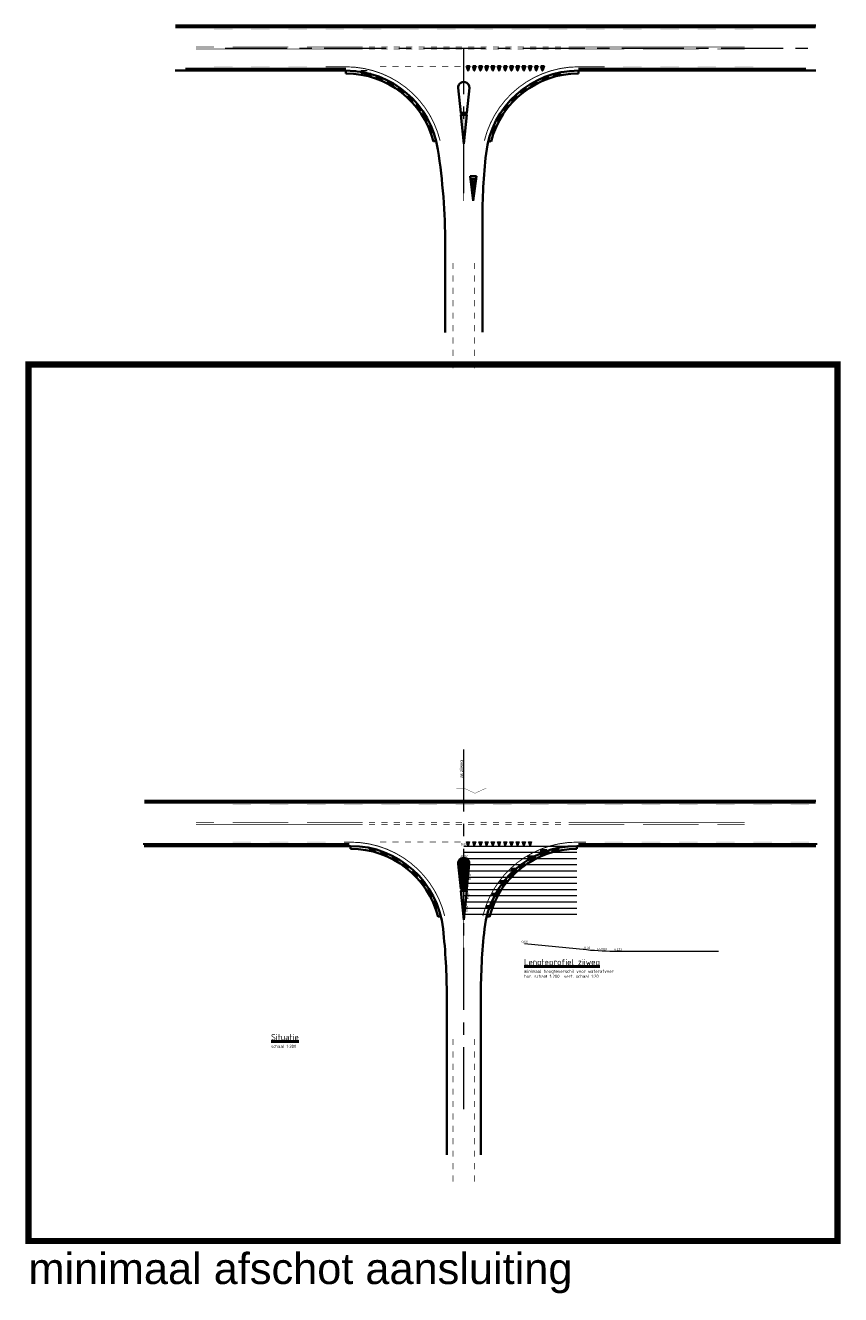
# Model space of a CAD drawing. Header units: metres. Extents: x -699 to 2316, y -1199 to 781.
# Tile 569 of 593: x 567 to 699, y 3 to 208. Entities that reach past the tile are written whole.
import ezdxf
from ezdxf.enums import TextEntityAlignment as Align

# ---------------------------------------------------------------- set-up
doc = ezdxf.new("R2010")
doc.units = ezdxf.units.M
for name, pattern in [('11strp', [2, 1, -1]), ('AM-AS', [16, 10, -2, 2, -2]), ('HIDDEN2', [4.7625, 3.175, -1.5875]), ('VW-1-1_STREEP', [2, 1, -1])]:
    doc.linetypes.add(name, pattern=pattern)
for name, color, linetype, lineweight in [('B-WE-AM-AS-G', 10, 'AM-AS', 18), ('N-WA-VW-MARKERING_DYNAMISCH-G', 7, 'Continuous', 35), ('N-WE-AM-AS-G', 10, 'AM-AS', 18), ('N-WE-IE-MEUBILAIR_WEGMEUBILAIR_VERKEERSBORD-G', 7, 'Continuous', 35), ('N-WE-VH-KANTOPSLUITING-G', 251, 'Continuous', 35), ('N-WE-VH-KANTVERHARDING-G', 210, 'Continuous', 35), ('N-WE-VH-STOOTBAND-G', 7, 'Continuous', 35), ('N-WE-VH-VERHARDING_BETON-G', 252, 'Continuous', 35), ('N-WE-VH-VERHARDING_KANTSTROOKVERRUWING-G', 250, '11strp', 5), ('N-WE-VW-MARKERING_DWARS_DRIEHOEK_5070-G', 7, 'VW-HAAIETAND70-L-N', 35), ('N-WE-VW-MARKERING_LANGS_STREEP_DOORGETROKKEN_010-G', 7, 'Continuous', 13), ('N-WE-VW-MARKERING_LANGS_STREEP_DOORGETROKKEN_015-G', 7, 'Continuous', 13), ('N-WE-VW-MARKERING_PUNTSTUK-G', 7, 'Continuous', 35), ('N-WE-VW-MARKERING_SYMBOOL-G', 7, 'Continuous', 35), ('vh-nw-drempel', 7, 'Continuous', 35), ('vh-nw-hoofdrijbaan', 1, 'Continuous', 35), ('wm-nw-bm_500', 7, 'Continuous', 25), ('X-XX-AL-T18', 10, 'Continuous', 18), ('X-XX-AL-T25', 7, 'Continuous', 25), ('X-XX-AL-T50', 130, 'Continuous', 50)]:
    doc.layers.add(name, color=color, linetype=linetype, lineweight=lineweight)
doc.layers.add('to-xx-view', color=1, linetype='Continuous', lineweight=25, plot=False)
doc.styles.add('ariel', font='arial.ttf')
doc.styles.add('NLCS-ISO', font='NLCS-ISO.ttf')
doc.styles.add('rtw_iso', font='iso-rtw.shx')
doc.linetypes.add('VW-HAAIETAND70-L-N', pattern='A,0,-0.5,[149,NLCS.SHX,S=1,R=0,X=-0.625,Y=0],-0.5', length=1)

# ---------------------------------------------------------------- blocks, each defined once
blk = doc.blocks.new('NLCS_Haai70')
at = {"linetype": 'Continuous'}
blk.add_hatch(color=256, dxfattribs=at).paths.add_polyline_path([(-0.25, 0), (0.25, 0), (0, -0.7)])
blk.add_lwpolyline([(-0.25, 0), (0.25, 0), (0, -0.7)], close=True, dxfattribs=at)
blk = doc.blocks.new('Haai70')
at = {"linetype": 'Continuous', "lineweight": 5}
blk.add_hatch(color=256, dxfattribs=at).paths.add_polyline_path([(-0.25, 0), (0.25, 0), (0, -0.7)])
blk.add_lwpolyline([(-0.25, 0), (0.25, 0), (0, -0.7)], close=True, dxfattribs=at)
blk = doc.blocks.new('BandG20x12')
blk.add_lwpolyline([(-0.4, 0.1, 1), (-0.4, -0.1), (0.4, -0.1, 1), (0.4, 0.1)], format="xyb", close=True)
blk = doc.blocks.new('VW4000')
h = blk.add_hatch(color=256)
h.paths.add_polyline_path([(0.5, 3.99), (-0.5, 3.99), (0, -0.01)])
h.paths.add_polyline_path([(0.24, 3.49), (0, 1.61), (-0.24, 3.49)], flags=16)
for p, q in [((-0.5, 3.99), (0, -0.01)), ((0.5, 3.99), (-0.5, 3.99)), ((-0.24, 3.49), (0.24, 3.49)), ((-0.24, 3.49), (0, 1.61)), ((0, -0.01), (0.5, 3.99)), ((0, 1.61), (0.24, 3.49))]:
    blk.add_line(p, q)

msp = doc.modelspace()

# ---------------------------------------------------------------- hatches: boundary and pattern name
at = {"layer": 'N-WE-VW-MARKERING_PUNTSTUK-G'}
h = msp.add_hatch(color=256, dxfattribs=at)
h.paths.add_polyline_path([(637.8419, 188.5006), (637.8431, 193.1804), (637.3728, 193.1807)])
h.paths.add_polyline_path([(638.3136, 193.1801), (637.8431, 193.1804), (637.8419, 188.5006), (637.8439, 188.4806)])
h = msp.add_hatch(color=256, dxfattribs=at)
h.paths.add_polyline_path([(637.8397, 63.4006), (637.8409, 68.0804), (637.3706, 68.0807)])
h.paths.add_polyline_path([(638.3114, 68.0801), (637.8409, 68.0804), (637.8397, 63.4006), (637.8417, 63.3806)])
at = {"layer": 'vh-nw-drempel', "lineweight": 5}
h = msp.add_hatch(dxfattribs=at)
h.set_pattern_fill('AR-B816', color=8, scale=0.0125, angle=359.985987, style=0)
h.set_pattern_definition([(359.98599, (685.58474, 12.97893), (2.446e-05, 0.1), []), (89.98599, (685.58474, 12.97893), (-0.09997554, 0.10002445), [0.1, -0.1])])
h.paths.add_polyline_path([(638.2464, 69.5628), (638.5271, 72.4128, 0.44251702), (637.8421, 73.1704), (637.842, 72.6304), (637.992, 72.6304), (637.9919, 72.3304), (637.8419, 72.3304), (637.8412, 69.5629)])
h.paths.add_polyline_path([(637.8412, 69.5629), (637.8419, 72.3304), (637.6919, 72.3305), (637.692, 72.6305), (637.842, 72.6304), (637.8421, 73.1704, 0.44410222), (637.1537, 72.4126), (637.4352, 69.563)])
h.paths.add_polyline_path([(637.8409, 68.3804), (637.8412, 69.5629), (637.4352, 69.563), (637.552, 68.3806)])
h.paths.add_polyline_path([(638.1299, 68.3802), (638.2464, 69.5628), (637.8412, 69.5629), (637.8409, 68.3804)])

# ---------------------------------------------------------------- linework, layer by layer
at = {"layer": 'B-WE-AM-AS-G'}
msp.add_line((637.8426, 180.5111), (637.8426, 203.9304), dxfattribs=at)
msp.add_lwpolyline([(599.3406, 203.9304), (694.625, 203.9304)], dxfattribs=at)
at = {"layer": 'N-WA-VW-MARKERING_DYNAMISCH-G', "color": 251, "linetype": 'VW-1-1_STREEP', "ltscale": 0.85, "const_width": 0.35}
for points in [[(591.3316, 207.2554), (694.624, 207.2554)], [(592.907, 200.6054), (618.8416, 200.6054)], [(656.3416, 200.6054), (693.0486, 200.6054)]]:
    msp.add_lwpolyline(points, dxfattribs=at)
at = {"layer": 'N-WE-AM-AS-G'}
msp.add_line((637.8416, 32.8488), (637.8416, 91.1286), dxfattribs=at)
at = {"layer": 'N-WE-IE-MEUBILAIR_WEGMEUBILAIR_VERKEERSBORD-G', "const_width": 0.05}
for points in [[(636.6416, 84.6257), (637.8416, 84.6257)], [(639.6542, 83.7804), (637.8416, 84.6257)], [(639.6542, 83.7804), (641.4668, 84.6257)]]:
    msp.add_lwpolyline(points, dxfattribs=at)
at = {"layer": 'N-WE-VH-KANTOPSLUITING-G'}
for p, q in [((619.5916, 75.2804), (619.5916, 74.8304)), ((656.0916, 74.8304), (656.0916, 75.2804)), ((634.1281, 63.9804), (633.692, 63.8694)), ((641.5551, 63.9804), (641.9912, 63.8694))]:
    msp.add_line(p, q, dxfattribs=at)
for centre, start, end in [((619.5916, 60.2804), 14.28035, 90), ((656.0916, 60.2804), 90, 165.71965)]:
    msp.add_arc(centre, 14.55, start, end, dxfattribs=at)
at = {"layer": 'N-WE-VH-KANTVERHARDING-G'}
for p, q in [((591.3316, 207.5804), (694.624, 207.5804)), ((591.3066, 200.2804), (618.8416, 200.2804)), ((656.3416, 200.2804), (694.624, 200.2804)), ((640.8426, 158.1226), (640.8426, 176.0836)), ((634.8426, 158.0827), (634.8426, 172.274))]:
    msp.add_line(p, q, dxfattribs=at)
at = {"layer": 'N-WE-VH-KANTVERHARDING-G', "color": 8, "linetype": 'HIDDEN2', "lineweight": 5, "ltscale": 0.5}
for p, q in [((618.8416, 200.2804), (622.2572, 200.2804)), ((621.2835, 199.8804), (623.2504, 199.8804))]:
    msp.add_line(p, q, dxfattribs=at)
at = {"layer": 'N-WE-VH-KANTVERHARDING-G', "flags": 128}
msp.add_lwpolyline([(636.9469, 197.492, -1.10347777), (638.7383, 197.4922), (638.3431, 193.4801), (637.3431, 193.4807), (636.9469, 197.492)], format="xyb", dxfattribs=at)
at = {"layer": 'N-WE-VH-KANTVERHARDING-G'}
for centre, radius, start, end in [((618.8416, 185.2804), 15, 8.801817, 90), ((656.3416, 185.2804), 15, 90, 173.788577), ((534.8426, 172.274), 100, 0, 8.801817), ((740.8426, 176.0836), 100, 173.788577, 180)]:
    msp.add_arc(centre, radius, start, end, dxfattribs=at)
at = {"layer": 'N-WE-VH-STOOTBAND-G'}
for points in [[(621.9308, 199.6577, -1), (621.9781, 199.8521), (622.7554, 199.6628, -1), (622.7081, 199.4685)], [(625.6573, 198.311, -1), (625.7548, 198.4857), (626.4533, 198.0957, -1), (626.3558, 197.9211)], [(649.5259, 198.311, 1), (649.4284, 198.4857), (648.7299, 198.0957, 1), (648.8273, 197.9211)], [(651.3436, 199.1105, 1), (651.2705, 199.2966), (650.5258, 199.0044, 1), (650.5989, 198.8182)], [(653.2524, 199.6577, 1), (653.205, 199.8521), (652.4278, 199.6628, 1), (652.4751, 199.4685)], [(627.3507, 197.274, -1), (627.4708, 197.4339), (628.1104, 196.9534, -1), (627.9903, 196.7935)], [(647.8325, 197.274, 1), (647.7124, 197.4339), (647.0727, 196.9534, 1), (647.1929, 196.7935)], [(628.8889, 196.0183, -1), (629.0295, 196.1605), (629.5986, 195.5982, -1), (629.458, 195.456)], [(630.244, 194.5667, -1), (630.4024, 194.6888), (630.8906, 194.055, -1), (630.7321, 193.9329)], [(644.9392, 194.5667, 1), (644.7807, 194.6888), (644.2926, 194.055, 1), (644.4511, 193.9329)], [(646.2942, 196.0183, 1), (646.1537, 196.1605), (645.5846, 195.5982, 1), (645.7252, 195.456)], [(631.3911, 192.9459, -1), (631.5646, 193.0455), (631.9629, 192.3517, -1), (631.7894, 192.2521)], [(643.7921, 192.9459, 1), (643.6186, 193.0455), (643.2203, 192.3517, 1), (643.3938, 192.2521)], [(632.3094, 191.1853, -1), (632.4947, 191.2606), (632.7959, 190.5194, -1), (632.6106, 190.4441)], [(642.8738, 191.1853, 1), (642.6885, 191.2606), (642.3873, 190.5194, 1), (642.5726, 190.4441)]]:
    msp.add_lwpolyline(points, format="xyb", close=True, dxfattribs=at)
at = {"layer": 'N-WE-VH-STOOTBAND-G', "flags": 128}
msp.add_lwpolyline([(623.8396, 199.1105, -1), (623.9127, 199.2966), (624.6574, 199.0044, -1), (624.5843, 198.8182)], format="xyb", close=True, dxfattribs=at)
at = {"layer": 'N-WE-VH-VERHARDING_BETON-G'}
for p, q in [((618.8416, 199.8304), (618.8416, 200.2804)), ((656.3416, 199.8304), (656.3416, 200.2804)), ((633.3781, 188.9804), (632.942, 188.8694)), ((641.8051, 188.9804), (642.2412, 188.8694))]:
    msp.add_line(p, q, dxfattribs=at)
for centre, start, end in [((618.8416, 185.2804), 14.28035, 90), ((656.3416, 185.2804), 90, 165.71965)]:
    msp.add_arc(centre, 14.55, start, end, dxfattribs=at)
at = {"layer": 'N-WE-VH-VERHARDING_KANTSTROOKVERRUWING-G', "ltscale": 0.7, "const_width": 0.3}
for points in [[(586.3316, 82.2554), (694.624, 82.2554)], [(586.1066, 75.6054), (619.3666, 75.6054)], [(656.3416, 75.6054), (694.874, 75.6054)]]:
    msp.add_lwpolyline(points, dxfattribs=at)
at = {"layer": 'N-WE-VW-MARKERING_LANGS_STREEP_DOORGETROKKEN_010-G', "const_width": 0.1}
for points in [[(594.6273, 204.0804), (597.5412, 204.0804)], [(594.6273, 203.7804), (621.5412, 203.7804)], [(600.5412, 204.0804), (609.5412, 204.0804)], [(612.5412, 204.0804), (621.5412, 204.0804)], [(622.5412, 204.0804), (623.5412, 204.0804)], [(622.5412, 203.7804), (623.5412, 203.7804)], [(624.5412, 204.0804), (625.5412, 204.0804)], [(624.5412, 203.7804), (625.5412, 203.7804)], [(626.5412, 204.0804), (627.5412, 204.0804)], [(626.5412, 203.7804), (627.5412, 203.7804)], [(628.5412, 204.0804), (629.5412, 204.0804)], [(628.5412, 203.7804), (629.5412, 203.7804)], [(630.5412, 204.0804), (631.5412, 204.0804)], [(630.5412, 203.7804), (631.5412, 203.7804)], [(632.5412, 204.0804), (633.5412, 204.0804)], [(632.5412, 203.7804), (633.5412, 203.7804)], [(634.5412, 204.0804), (635.5412, 204.0804)], [(634.5412, 203.7804), (635.5412, 203.7804)], [(636.5412, 204.0804), (637.5412, 204.0804)], [(636.5412, 203.7804), (637.5412, 203.7804)], [(638.5412, 204.0804), (639.5412, 204.0804)], [(638.5412, 203.7804), (639.5412, 203.7804)], [(640.5412, 204.0804), (641.5412, 204.0804)], [(640.5412, 203.7804), (641.5412, 203.7804)], [(642.5412, 204.0804), (643.5412, 204.0804)], [(642.5412, 203.7804), (643.5412, 203.7804)], [(644.5412, 204.0804), (645.5412, 204.0804)], [(644.5412, 203.7804), (645.5412, 203.7804)], [(646.5412, 204.0804), (647.5412, 204.0804)], [(646.5412, 203.7804), (647.5412, 203.7804)], [(648.5412, 204.0804), (649.5412, 204.0804)], [(648.5412, 203.7804), (649.5412, 203.7804)], [(650.5412, 204.0804), (651.5412, 204.0804)], [(650.5412, 203.7804), (651.5412, 203.7804)], [(652.5412, 204.0804), (653.5412, 204.0804)], [(652.5412, 203.7804), (653.5412, 203.7804)], [(654.7416, 204.0804), (683.1216, 204.0804)], [(654.7416, 203.7804), (663.7416, 203.7804)], [(666.7416, 203.7804), (675.7416, 203.7804)], [(678.7416, 203.7804), (683.1216, 203.7804)], [(624.3416, 200.9304), (625.3416, 200.9304)], [(626.3416, 200.9304), (627.3416, 200.9304)], [(628.3416, 200.9304), (629.3416, 200.9304)], [(630.3416, 200.9304), (631.3416, 200.9304)], [(632.3416, 200.9304), (633.3416, 200.9304)], [(634.3416, 200.9304), (635.3416, 200.9304)], [(636.3416, 200.9304), (637.3416, 200.9304)], [(594.6273, 79.0804), (597.5412, 79.0804)], [(594.6273, 78.7804), (621.5412, 78.7804)], [(600.5412, 79.0804), (609.5412, 79.0804)], [(612.5412, 79.0804), (621.5412, 79.0804)], [(622.5412, 79.0804), (623.5412, 79.0804)], [(622.5412, 78.7804), (623.5412, 78.7804)], [(624.5412, 79.0804), (625.5412, 79.0804)], [(624.5412, 78.7804), (625.5412, 78.7804)], [(626.5412, 79.0804), (627.5412, 79.0804)], [(626.5412, 78.7804), (627.5412, 78.7804)], [(628.5412, 79.0804), (629.5412, 79.0804)], [(628.5412, 78.7804), (629.5412, 78.7804)], [(630.5412, 79.0804), (631.5412, 79.0804)], [(630.5412, 78.7804), (631.5412, 78.7804)], [(632.5412, 79.0804), (633.5412, 79.0804)], [(632.5412, 78.7804), (633.5412, 78.7804)], [(634.5412, 79.0804), (635.5412, 79.0804)], [(634.5412, 78.7804), (635.5412, 78.7804)], [(636.5412, 79.0804), (637.5412, 79.0804)], [(636.5412, 78.7804), (637.5412, 78.7804)], [(638.5412, 79.0804), (639.5412, 79.0804)], [(638.5412, 78.7804), (639.5412, 78.7804)], [(640.5412, 79.0804), (641.5412, 79.0804)], [(640.5412, 78.7804), (641.5412, 78.7804)], [(642.5412, 79.0804), (643.5412, 79.0804)], [(642.5412, 78.7804), (643.5412, 78.7804)], [(644.5412, 79.0804), (645.5412, 79.0804)], [(644.5412, 78.7804), (645.5412, 78.7804)], [(646.5412, 79.0804), (647.5412, 79.0804)], [(646.5412, 78.7804), (647.5412, 78.7804)], [(648.5412, 79.0804), (649.5412, 79.0804)], [(648.5412, 78.7804), (649.5412, 78.7804)], [(650.5412, 79.0804), (651.5412, 79.0804)], [(650.5412, 78.7804), (651.5412, 78.7804)], [(652.5412, 79.0804), (653.5412, 79.0804)], [(652.5412, 78.7804), (653.5412, 78.7804)], [(654.7416, 79.0804), (683.1216, 79.0804)], [(654.7416, 78.7804), (663.7416, 78.7804)], [(666.7416, 78.7804), (675.7416, 78.7804)], [(678.7416, 78.7804), (683.1216, 78.7804)], [(624.3416, 75.9304), (625.3416, 75.9304)], [(626.3416, 75.9304), (627.3416, 75.9304)], [(628.3416, 75.9304), (629.3416, 75.9304)], [(630.3416, 75.9304), (631.3416, 75.9304)], [(632.3416, 75.9304), (633.3416, 75.9304)], [(634.3416, 75.9304), (635.3416, 75.9304)], [(636.3416, 75.9304), (637.3416, 75.9304)], [(637.8416, 64.1822), (637.8416, 54.1822)]]:
    msp.add_lwpolyline(points, dxfattribs=at)
at = {"layer": 'N-WE-VW-MARKERING_LANGS_STREEP_DOORGETROKKEN_010-G', "linetype": 'Continuous', "const_width": 0.1}
msp.add_lwpolyline([(637.8428, 189.2822), (637.8428, 179.2822)], dxfattribs=at)
at = {"layer": 'N-WE-VW-MARKERING_LANGS_STREEP_DOORGETROKKEN_010-G', "linetype": 'Continuous'}
for points in [[(636.0428, 169.2822), (636.0428, 168.2822), (636.1428, 169.2822), (636.1428, 168.2822)], [(639.5428, 169.2822), (639.5428, 168.2822), (639.6428, 169.2822), (639.6428, 168.2822)], [(636.0428, 167.2822), (636.0428, 166.2822), (636.1428, 167.2822), (636.1428, 166.2822)], [(639.5428, 167.2822), (639.5428, 166.2822), (639.6428, 167.2822), (639.6428, 166.2822)], [(636.0428, 165.2822), (636.0428, 164.2822), (636.1428, 165.2822), (636.1428, 164.2822)], [(639.5428, 165.2822), (639.5428, 164.2822), (639.6428, 165.2822), (639.6428, 164.2822)], [(636.0428, 163.2822), (636.0428, 162.2822), (636.1428, 163.2822), (636.1428, 162.2822)], [(639.5428, 163.2822), (639.5428, 162.2822), (639.6428, 163.2822), (639.6428, 162.2822)], [(636.0428, 161.2822), (636.0428, 160.2822), (636.1428, 161.2822), (636.1428, 160.2822)], [(639.5428, 161.2822), (639.5428, 160.2822), (639.6428, 161.2822), (639.6428, 160.2822)], [(636.0428, 159.2822), (636.0428, 158.2822), (636.1428, 159.2822), (636.1428, 158.2822)], [(639.5428, 159.2822), (639.5428, 158.2822), (639.6428, 159.2822), (639.6428, 158.2822)], [(636.0428, 157.2822), (636.0428, 156.2822), (636.1428, 157.2822), (636.1428, 156.2822)], [(639.5428, 157.2822), (639.5428, 156.2822), (639.6428, 157.2822), (639.6428, 156.2822)], [(636.0428, 155.2822), (636.0428, 154.2822), (636.1428, 155.2822), (636.1428, 154.2822)], [(639.5428, 155.2822), (639.5428, 154.2822), (639.6428, 155.2822), (639.6428, 154.2822)], [(636.0428, 153.2822), (636.0428, 152.2822), (636.1428, 153.2822), (636.1428, 152.2822)], [(639.5428, 153.2822), (639.5428, 152.2822), (639.6428, 153.2822), (639.6428, 152.2822)]]:
    msp.add_solid(points, dxfattribs=at)
at = {"layer": 'N-WE-VW-MARKERING_LANGS_STREEP_DOORGETROKKEN_010-G'}
for points in [[(636.0416, 44.1822), (636.0416, 43.1822), (636.1416, 44.1822), (636.1416, 43.1822)], [(639.5416, 44.1822), (639.5416, 43.1822), (639.6416, 44.1822), (639.6416, 43.1822)], [(636.0416, 42.1822), (636.0416, 41.1822), (636.1416, 42.1822), (636.1416, 41.1822)], [(639.5416, 42.1822), (639.5416, 41.1822), (639.6416, 42.1822), (639.6416, 41.1822)], [(636.0416, 40.1822), (636.0416, 39.1822), (636.1416, 40.1822), (636.1416, 39.1822)], [(639.5416, 40.1822), (639.5416, 39.1822), (639.6416, 40.1822), (639.6416, 39.1822)], [(636.0416, 38.1822), (636.0416, 37.1822), (636.1416, 38.1822), (636.1416, 37.1822)], [(639.5416, 38.1822), (639.5416, 37.1822), (639.6416, 38.1822), (639.6416, 37.1822)], [(636.0416, 36.1822), (636.0416, 35.1822), (636.1416, 36.1822), (636.1416, 35.1822)], [(639.5416, 36.1822), (639.5416, 35.1822), (639.6416, 36.1822), (639.6416, 35.1822)], [(636.0416, 34.1822), (636.0416, 33.1822), (636.1416, 34.1822), (636.1416, 33.1822)], [(639.5416, 34.1822), (639.5416, 33.1822), (639.6416, 34.1822), (639.6416, 33.1822)], [(636.0416, 32.1822), (636.0416, 31.1822), (636.1416, 32.1822), (636.1416, 31.1822)], [(639.5416, 32.1822), (639.5416, 31.1822), (639.6416, 32.1822), (639.6416, 31.1822)], [(636.0416, 30.1822), (636.0416, 29.1822), (636.1416, 30.1822), (636.1416, 29.1822)], [(639.5416, 30.1822), (639.5416, 29.1822), (639.6416, 30.1822), (639.6416, 29.1822)], [(636.0416, 28.1822), (636.0416, 27.1822), (636.1416, 28.1822), (636.1416, 27.1822)], [(639.5416, 28.1822), (639.5416, 27.1822), (639.6416, 28.1822), (639.6416, 27.1822)], [(636.0416, 26.1822), (636.0416, 25.1822), (636.1416, 26.1822), (636.1416, 25.1822)], [(639.5416, 26.1822), (639.5416, 25.1822), (639.6416, 26.1822), (639.6416, 25.1822)], [(636.0416, 24.1822), (636.0416, 23.1822), (636.1416, 24.1822), (636.1416, 23.1822)], [(639.5416, 24.1822), (639.5416, 23.1822), (639.6416, 24.1822), (639.6416, 23.1822)], [(636.0416, 22.1822), (636.0416, 21.1822), (636.1416, 22.1822), (636.1416, 21.1822)], [(639.5416, 22.1822), (639.5416, 21.1822), (639.6416, 22.1822), (639.6416, 21.1822)]]:
    msp.add_solid(points, dxfattribs=at)
at = {"layer": 'N-WE-VW-MARKERING_LANGS_STREEP_DOORGETROKKEN_015-G', "const_width": 0.15, "flags": 128}
for points in [[(618.8416, 200.9054), (615.5412, 200.9054)], [(660.5412, 200.9054), (656.3416, 200.9054)]]:
    msp.add_lwpolyline(points, dxfattribs=at)
for points in [[(634.0222, 188.9804, 0.34580346), (618.8416, 200.9054)], [(656.3416, 200.9054, 0.34580346), (641.161, 188.9804)], [(634.7722, 63.9804, 0.34580346), (619.5916, 75.9054), (618.5412, 75.9054)], [(657.5412, 75.9054), (656.0916, 75.9054, 0.34580346), (640.911, 63.9804, 0.22570079)]]:
    msp.add_lwpolyline(points, format="xyb", dxfattribs=at)
at = {"layer": 'N-WE-VW-MARKERING_LANGS_STREEP_DOORGETROKKEN_015-G'}
for points in [[(597.5412, 207.0304), (600.5412, 207.0304), (597.5412, 206.8804), (600.5412, 206.8804)], [(603.5412, 207.0304), (606.5412, 207.0304), (603.5412, 206.8804), (606.5412, 206.8804)], [(609.5412, 207.0304), (612.5412, 207.0304), (609.5412, 206.8804), (612.5412, 206.8804)], [(615.5412, 207.0304), (618.5412, 207.0304), (615.5412, 206.8804), (618.5412, 206.8804)], [(621.5412, 207.0304), (624.5412, 207.0304), (621.5412, 206.8804), (624.5412, 206.8804)], [(627.5412, 207.0304), (630.5412, 207.0304), (627.5412, 206.8804), (630.5412, 206.8804)], [(633.5412, 207.0304), (636.5412, 207.0304), (633.5412, 206.8804), (636.5412, 206.8804)], [(639.5412, 207.0304), (642.5412, 207.0304), (639.5412, 206.8804), (642.5412, 206.8804)], [(645.5412, 207.0304), (648.5412, 207.0304), (645.5412, 206.8804), (648.5412, 206.8804)], [(651.5412, 207.0304), (654.5412, 207.0304), (651.5412, 206.8804), (654.5412, 206.8804)], [(657.5412, 207.0304), (660.5412, 207.0304), (657.5412, 206.8804), (660.5412, 206.8804)], [(663.5412, 207.0304), (666.5412, 207.0304), (663.5412, 206.8804), (666.5412, 206.8804)], [(669.5412, 207.0304), (672.5412, 207.0304), (669.5412, 206.8804), (672.5412, 206.8804)], [(675.5412, 207.0304), (678.5412, 207.0304), (675.5412, 206.8804), (678.5412, 206.8804)], [(681.5412, 207.0304), (684.5412, 207.0304), (681.5412, 206.8804), (684.5412, 206.8804)], [(597.5412, 200.8304), (600.5412, 200.8304), (597.5412, 200.9804), (600.5412, 200.9804)], [(603.5412, 200.8304), (606.5412, 200.8304), (603.5412, 200.9804), (606.5412, 200.9804)], [(609.5412, 200.8304), (612.5412, 200.8304), (609.5412, 200.9804), (612.5412, 200.9804)], [(663.5412, 200.8304), (666.5412, 200.8304), (663.5412, 200.9804), (666.5412, 200.9804)], [(669.5412, 200.8304), (672.5412, 200.8304), (669.5412, 200.9804), (672.5412, 200.9804)], [(675.5412, 200.8304), (678.5412, 200.8304), (675.5412, 200.9804), (678.5412, 200.9804)], [(681.5412, 200.8304), (684.5412, 200.8304), (681.5412, 200.9804), (684.5412, 200.9804)], [(600.5412, 82.0304), (603.5412, 82.0304), (600.5412, 81.8804), (603.5412, 81.8804)], [(606.5412, 82.0304), (609.5412, 82.0304), (606.5412, 81.8804), (609.5412, 81.8804)], [(612.5412, 82.0304), (615.5412, 82.0304), (612.5412, 81.8804), (615.5412, 81.8804)], [(618.5412, 82.0304), (621.5412, 82.0304), (618.5412, 81.8804), (621.5412, 81.8804)], [(624.5412, 82.0304), (627.5412, 82.0304), (624.5412, 81.8804), (627.5412, 81.8804)], [(630.5412, 82.0304), (633.5412, 82.0304), (630.5412, 81.8804), (633.5412, 81.8804)], [(636.5412, 82.0304), (639.5412, 82.0304), (636.5412, 81.8804), (639.5412, 81.8804)], [(642.5412, 82.0304), (645.5412, 82.0304), (642.5412, 81.8804), (645.5412, 81.8804)], [(648.5412, 82.0304), (651.5412, 82.0304), (648.5412, 81.8804), (651.5412, 81.8804)], [(654.5412, 82.0304), (657.5412, 82.0304), (654.5412, 81.8804), (657.5412, 81.8804)], [(660.5412, 82.0304), (663.5412, 82.0304), (660.5412, 81.8804), (663.5412, 81.8804)], [(666.5412, 82.0304), (669.5412, 82.0304), (666.5412, 81.8804), (669.5412, 81.8804)], [(672.5412, 82.0304), (675.5412, 82.0304), (672.5412, 81.8804), (675.5412, 81.8804)], [(678.5412, 82.0304), (681.5412, 82.0304), (678.5412, 81.8804), (681.5412, 81.8804)], [(684.5412, 82.0304), (687.5412, 82.0304), (684.5412, 81.8804), (687.5412, 81.8804)], [(690.5412, 82.0304), (693.5412, 82.0304), (690.5412, 81.8804), (693.5412, 81.8804)], [(600.5412, 75.8304), (603.5412, 75.8304), (600.5412, 75.9804), (603.5412, 75.9804)], [(606.5412, 75.8304), (609.5412, 75.8304), (606.5412, 75.9804), (609.5412, 75.9804)], [(612.5412, 75.8304), (615.5412, 75.8304), (612.5412, 75.9804), (615.5412, 75.9804)], [(660.5412, 75.8304), (663.5412, 75.8304), (660.5412, 75.9804), (663.5412, 75.9804)], [(666.5412, 75.8304), (669.5412, 75.8304), (666.5412, 75.9804), (669.5412, 75.9804)], [(672.5412, 75.8304), (675.5412, 75.8304), (672.5412, 75.9804), (675.5412, 75.9804)], [(678.5412, 75.8304), (681.5412, 75.8304), (678.5412, 75.9804), (681.5412, 75.9804)], [(684.5412, 75.8304), (687.5412, 75.8304), (684.5412, 75.9804), (687.5412, 75.9804)], [(690.5412, 75.8304), (693.5412, 75.8304), (690.5412, 75.9804), (693.5412, 75.9804)]]:
    msp.add_solid(points, dxfattribs=at)
at = {"layer": 'N-WE-VW-MARKERING_PUNTSTUK-G', "flags": 128}
for points in [[(637.8439, 188.4806), (638.3136, 193.1801), (637.3728, 193.1807), (637.8439, 188.4806)], [(637.8417, 63.3806), (638.3114, 68.0801), (637.3706, 68.0807), (637.8417, 63.3806)]]:
    msp.add_lwpolyline(points, dxfattribs=at)
at = {"layer": 'to-xx-view', "const_width": 1}
msp.add_lwpolyline([(567.6301, 152.8964), (698.1251, 152.8964), (698.1251, 11.6056), (567.6301, 11.6056)], close=True, dxfattribs=at)
at = {"layer": 'vh-nw-drempel', "color": 8, "lineweight": 5}
for p, q in [((637.6919, 72.3305), (637.692, 72.6305)), ((637.992, 72.6304), (637.6919, 72.3305)), ((637.6919, 72.3305), (637.9919, 72.3304)), ((637.692, 72.6305), (637.9919, 72.3304)), ((637.692, 72.6305), (637.992, 72.6304)), ((637.9919, 72.3304), (637.992, 72.6304))]:
    msp.add_line(p, q, dxfattribs=at)
at = {"layer": 'vh-nw-drempel', "flags": 128}
msp.add_lwpolyline([(636.9448, 72.392, -1.10347777), (638.7361, 72.3922), (638.3409, 68.3801), (637.3409, 68.3807), (636.9448, 72.392)], format="xyb", dxfattribs=at)
at = {"layer": 'vh-nw-drempel', "color": 8, "lineweight": 5, "flags": 128}
for points in [[(637.0623, 72.6281), (636.9592, 72.6476)], [(637.0676, 72.2469), (636.9631, 72.2366)], [(637.0881, 72.0379), (636.9836, 72.0276)], [(637.1085, 71.8289), (637.004, 71.8186)], [(637.1148, 72.7982), (637.0185, 72.8402)], [(637.129, 71.6199), (637.0245, 71.6096)], [(637.1569, 72.5485), (637.0524, 72.5588)], [(637.1619, 72.3616), (637.0574, 72.3514)], [(637.1823, 72.1526), (637.0778, 72.1424)], [(637.2028, 71.9436), (637.0983, 71.9334)], [(637.1979, 72.7239), (637.0996, 72.7609)], [(637.2233, 71.7346), (637.1188, 71.7244)], [(637.2038, 72.9524), (637.1193, 73.0148)], [(637.2829, 72.8827), (637.1976, 72.9439)], [(637.3248, 73.0829), (637.2563, 73.1625)], [(637.4061, 73.0141), (637.3395, 73.0953)], [(637.4719, 73.1832), (637.4228, 73.2761)], [(637.5591, 73.1091), (637.5158, 73.2048)], [(637.6376, 73.2483), (637.6104, 73.3497)], [(637.7315, 73.1613), (637.7145, 73.2649)], [(637.8706, 73.2749), (637.8746, 73.3798)], [(637.9527, 73.1612), (637.9698, 73.2648)], [(638.0466, 73.2482), (638.0739, 73.3496)], [(638.1251, 73.109), (638.1684, 73.2046)], [(638.2123, 73.1831), (638.2614, 73.2759)], [(638.2781, 73.0139), (638.3447, 73.095)], [(638.3593, 73.0827), (638.4279, 73.1622)], [(638.4012, 72.8824), (638.4866, 72.9436)], [(638.4603, 71.7343), (638.5647, 71.724)], [(638.4804, 72.9521), (638.5649, 73.0144)], [(638.4808, 71.9433), (638.5853, 71.933)], [(638.4861, 72.7235), (638.5844, 72.7605)], [(638.5014, 72.1523), (638.6059, 72.142)], [(638.522, 72.3613), (638.6265, 72.351)], [(638.5271, 72.5481), (638.6316, 72.5584)], [(638.5545, 71.6195), (638.6589, 71.6092)], [(638.5693, 72.7979), (638.6655, 72.8398)], [(638.575, 71.8285), (638.6795, 71.8182)], [(638.5956, 72.0375), (638.7001, 72.0272)], [(638.6162, 72.2465), (638.7207, 72.2362)], [(638.6216, 72.6277), (638.7248, 72.6472)], [(638.6368, 72.4555), (638.7413, 72.4452)], [(637.1495, 71.4109), (637.045, 71.4006)], [(637.17, 71.2019), (637.0655, 71.1916)], [(637.1905, 70.9929), (637.086, 70.9826)], [(637.2109, 70.7839), (637.1064, 70.7736)], [(637.2314, 70.5749), (637.1269, 70.5646)], [(637.2438, 71.5256), (637.1393, 71.5154)], [(637.2519, 70.3659), (637.1474, 70.3556)], [(637.2642, 71.3166), (637.1597, 71.3064)], [(637.2724, 70.1569), (637.1679, 70.1466)], [(637.2847, 71.1076), (637.1802, 71.0974)], [(637.2929, 69.9479), (637.1884, 69.9376)], [(637.3052, 70.8986), (637.2007, 70.8884)], [(637.3133, 69.7389), (637.2088, 69.7286)], [(637.3257, 70.6896), (637.2212, 70.6794)], [(637.3462, 70.4806), (637.2417, 70.4704)], [(637.3666, 70.2716), (637.2621, 70.2614)], [(637.3871, 70.0626), (637.2826, 70.0524)], [(637.4076, 69.8536), (637.3031, 69.8434)], [(637.4281, 69.6446), (637.3236, 69.6344)], [(638.2544, 69.6444), (638.3589, 69.6341)], [(638.275, 69.8534), (638.3795, 69.8431)], [(638.2956, 70.0624), (638.4001, 70.0521)], [(638.3162, 70.2714), (638.4207, 70.2611)], [(638.3368, 70.4804), (638.4413, 70.4701)], [(638.3573, 70.6894), (638.4618, 70.6791)], [(638.3692, 69.7386), (638.4737, 69.7283)], [(638.3779, 70.8983), (638.4824, 70.8881)], [(638.3898, 69.9476), (638.4943, 69.9373)], [(638.3985, 71.1073), (638.503, 71.097)], [(638.4104, 70.1566), (638.5149, 70.1463)], [(638.4191, 71.3163), (638.5236, 71.306)], [(638.431, 70.3656), (638.5355, 70.3553)], [(638.4397, 71.5253), (638.5442, 71.515)], [(638.4515, 70.5746), (638.556, 70.5643)], [(638.4721, 70.7836), (638.5766, 70.7733)], [(638.4927, 70.9925), (638.5972, 70.9823)], [(638.5133, 71.2015), (638.6178, 71.1912)], [(638.5339, 71.4105), (638.6384, 71.4002)], [(637.3338, 69.5299), (637.2293, 69.5196)], [(637.3543, 69.3209), (637.2498, 69.3106)], [(637.3748, 69.1119), (637.2703, 69.1016)], [(637.3953, 68.9029), (637.2908, 68.8926)], [(637.4157, 68.6939), (637.3112, 68.6836)], [(637.4362, 68.4849), (637.3317, 68.4746)], [(637.4486, 69.4356), (637.3441, 69.4254)], [(637.469, 69.2266), (637.3645, 69.2164)], [(637.4895, 69.0176), (637.385, 69.0074)], [(637.51, 68.8086), (637.4055, 68.7984)], [(637.5305, 68.5996), (637.426, 68.5894)], [(638.1515, 68.5995), (638.256, 68.5892)], [(638.1721, 68.8085), (638.2766, 68.7982)], [(638.1927, 69.0174), (638.2972, 69.0071)], [(638.2133, 69.2264), (638.3178, 69.2161)], [(638.2339, 69.4354), (638.3384, 69.4251)], [(638.2457, 68.4847), (638.3502, 68.4744)], [(638.2663, 68.6937), (638.3708, 68.6834)], [(638.2869, 68.9027), (638.3914, 68.8924)], [(638.3075, 69.1116), (638.412, 69.1014)], [(638.3281, 69.3206), (638.4326, 69.3103)], [(638.3486, 69.5296), (638.4531, 69.5193)]]:
    msp.add_lwpolyline(points, dxfattribs=at)
for points in [[(637.0492, 72.4023, -1.10347777), (638.6316, 72.4025), (638.2354, 68.3802), (637.4465, 68.3807)], [(637.1537, 72.4126, -1.10347777), (638.5271, 72.4128), (638.1299, 68.3802), (637.552, 68.3806)]]:
    msp.add_lwpolyline(points, format="xyb", close=True, dxfattribs=at)
at = {"layer": 'vh-nw-drempel', "color": 8, "lineweight": 5}
for start, end in [(23.630529, 41.630529), (5.630529, 28.631304)]:
    msp.add_arc((637.8404, 72.4804), 0.795, start, end, dxfattribs=at)
at = {"layer": 'vh-nw-hoofdrijbaan'}
for p, q in [((586.3316, 82.5804), (694.624, 82.5804)), ((586.3066, 75.2804), (619.5916, 75.2804)), ((656.0916, 75.2804), (694.624, 75.2804)), ((635.0916, 25.4969), (635.0916, 51.0745)), ((640.5916, 25.4969), (640.5916, 51.0745))]:
    msp.add_line(p, q, dxfattribs=at)
for centre, radius, start, end in [((619.5916, 60.2804), 15, 6.21765, 90), ((656.0916, 60.2804), 15, 90, 173.78235), ((535.0916, 51.0745), 100, 360, 6.21765), ((740.5916, 51.0745), 100, 173.78235, 180)]:
    msp.add_arc(centre, radius, start, end, dxfattribs=at)
at = {"layer": 'X-XX-AL-T18'}
for p, q in [((637.8416, 75.2804), (656.0916, 75.2804)), ((637.8416, 74.2804), (656.0916, 74.2804)), ((637.8416, 73.2804), (656.0916, 73.2804)), ((637.8416, 72.2804), (656.0916, 72.2804)), ((637.8416, 71.2804), (656.0916, 71.2804)), ((637.8416, 70.2804), (656.0916, 70.2804)), ((637.8416, 69.2804), (656.0916, 69.2804)), ((637.8416, 68.2804), (656.0916, 68.2804)), ((637.8416, 67.2804), (656.0916, 67.2804)), ((637.8416, 66.2804), (656.0916, 66.2804)), ((637.8416, 65.2804), (656.0916, 65.2804)), ((637.8416, 64.2804), (656.0916, 64.2804)), ((647.6605, 59.5724), (657.6605, 58.5724))]:
    msp.add_line(p, q, dxfattribs=at)
at = {"layer": 'X-XX-AL-T18', "flags": 128}
msp.add_lwpolyline([(662.6603, 58.3224), (678.9337, 58.3224)], dxfattribs=at)
at = {"layer": 'X-XX-AL-T18'}
msp.add_ellipse((662.6603, 5058.3224), major_axis=(0, 5000), ratio=0.1, start_param=3.13159299, end_param=3.14159265, dxfattribs=at)

# ---------------------------------------------------------------- block references
at = {"layer": 'N-WE-VH-KANTOPSLUITING-G', "xscale": -1}
for p, rotation in [((623.0931, 74.6603), 166.3146541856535), ((624.9985, 74.0574), 158.5719812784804), ((626.8053, 73.2034), 150.829308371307), ((628.4806, 72.1137), 143.0866354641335), ((629.9938, 70.8082), 135.3439625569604), ((631.3173, 69.3108), 127.601289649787), ((632.427, 67.6488), 119.8586167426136), ((633.3027, 65.8524), 112.1159438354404)]:
    msp.add_blockref('BandG20x12', p, dxfattribs=dict(at, rotation=rotation))
at = {"layer": 'N-WE-VH-KANTOPSLUITING-G'}
for p, rotation in [((650.6847, 74.0574), 201.4280187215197), ((652.5901, 74.6603), 193.6853458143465), ((647.2026, 72.1137), 216.9133645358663), ((648.8779, 73.2034), 209.1706916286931), ((644.3659, 69.3108), 232.398710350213), ((645.6894, 70.8082), 224.6560374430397), ((643.2562, 67.6488), 240.1413832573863), ((642.3805, 65.8524), 247.8840561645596)]:
    msp.add_blockref('BandG20x12', p, dxfattribs=dict(at, rotation=rotation))
at = {"layer": 'N-WE-VW-MARKERING_DWARS_DRIEHOEK_5070-G'}
for name, p in [('NLCS_Haai70', (638.5323, 200.9804)), ('NLCS_Haai70', (639.5323, 200.9804)), ('NLCS_Haai70', (640.5323, 200.9804)), ('NLCS_Haai70', (641.5323, 200.9804)), ('NLCS_Haai70', (642.5323, 200.9804)), ('NLCS_Haai70', (643.5323, 200.9804)), ('NLCS_Haai70', (644.5323, 200.9804)), ('NLCS_Haai70', (645.5323, 200.9804)), ('NLCS_Haai70', (646.5323, 200.9804)), ('NLCS_Haai70', (647.5323, 200.9804)), ('NLCS_Haai70', (648.5323, 200.9804)), ('NLCS_Haai70', (649.5323, 200.9804)), ('NLCS_Haai70', (650.5323, 200.9804)), ('Haai70', (638.5323, 75.9804)), ('Haai70', (639.5323, 75.9804)), ('Haai70', (640.5323, 75.9804)), ('Haai70', (641.5323, 75.9804)), ('Haai70', (642.5323, 75.9804)), ('Haai70', (643.5323, 75.9804)), ('Haai70', (644.5323, 75.9804)), ('Haai70', (645.5323, 75.9804)), ('Haai70', (646.5323, 75.9804)), ('Haai70', (647.5323, 75.9804)), ('Haai70', (648.5323, 75.9804))]:
    msp.add_blockref(name, p, dxfattribs=at)
at = {"layer": 'N-WE-VW-MARKERING_SYMBOOL-G'}
msp.add_blockref('VW4000', (639.3685, 179.3059), dxfattribs=at)

# ---------------------------------------------------------------- texts
at = {"layer": 'to-xx-view', "style": 'ariel'}
msp.add_text('minimaal afschot aansluiting', height=5, dxfattribs=at).set_placement((567.6301, 4.663))
at = {"layer": 'wm-nw-bm_500', "linetype": 'Continuous', "style": 'rtw_iso'}
msp.add_text('as zijweg', height=0.5, rotation=90, dxfattribs=at).set_placement((637.8416, 87.7009), align=Align.BOTTOM_CENTER)
at = {"layer": 'X-XX-AL-T18', "style": 'rtw_iso'}
for s, p in [('0,00', (637.8416, 75.2804)), ('-0,02', (637.8746, 73.3798)), ('0,00', (647.6605, 59.5724)), ('-0,10', (657.6605, 58.5724)), ('R=500', (660.1604, 58.3849)), ('-0,125', (662.6603, 58.3224))]:
    msp.add_text(s, height=0.36, dxfattribs=at).set_placement(p, align=Align.BOTTOM_CENTER)
for s, p in [('-0,05', (638.5355, 70.3553)), ('-0,08', (638.2315, 67.2804)), ('-0,10', (638.0316, 65.2804))]:
    msp.add_text(s, height=0.36, rotation=264.375694, dxfattribs=at).set_placement(p, align=Align.BOTTOM_CENTER)
at = {"layer": 'X-XX-AL-T18', "char_height": 0.36, "attachment_point": 2, "style": 'rtw_iso', "bg_fill": 1, "box_fill_scale": 1.1, "bg_fill_color": 256, "bg_fill_true_color": 13158599, "bg_fill_transparency": 0}
for s, insert, width in [('-0.04', (648.6083, 73.7433), 1.002857), ('-0,02', (650.7064, 74.7433), 1.028571), ('-0.08', (645.8936, 71.7433), 1.002857), ('-0.12', (644.0916, 69.7433), 0.925714), ('-0.16', (642.8251, 67.7433), 0.925714), ('-0.18', (641.9495, 65.7433), 0.925714)]:
    msp.add_mtext(s, dxfattribs=dict(at, insert=insert, width=width))
at = {"layer": 'X-XX-AL-T25', "style": 'NLCS-ISO'}
for s, p in [('minimaal hoogteverschil voor waterafvoer', (647.561, 54.8299)), ('hor. schaal 1:200  vert. schaal 1:20', (647.561, 54.0299)), ('schaal 1:200', (606.7541, 42.7353))]:
    msp.add_text(s, height=0.5, dxfattribs=at).set_placement(p)
at = {"layer": 'X-XX-AL-T50', "style": 'NLCS-ISO'}
for s, p in [('%%ULengteprofiel zijweg', (647.561, 56.0674)), ('%%USituatie', (606.7541, 43.9727))]:
    msp.add_text(s, height=1, dxfattribs=at).set_placement(p)

doc.saveas('drawing.dxf')
